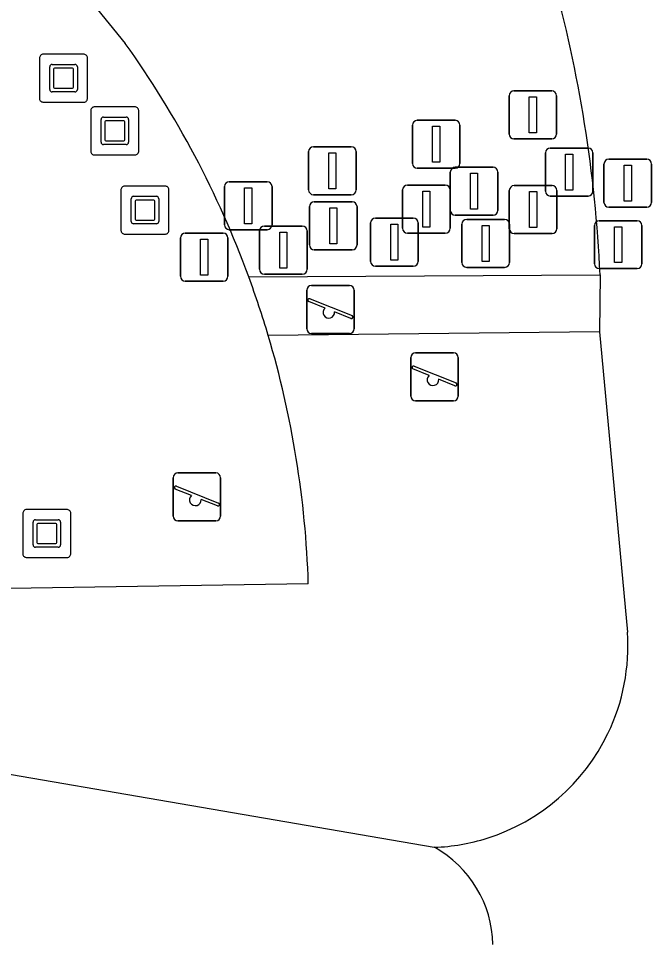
# Model space of a CAD drawing. Extents: x 156414 to 157775, y 382335 to 383765.
# Drawn here: x 157066.29 to 157079.49, y 382555.98 to 382575.28 of the extents above; entities that cross this region are included whole.
import ezdxf

# ---------------------------------------------------------------- set-up
doc = ezdxf.new("R2010")
doc.units = 0
for name, color, linetype in [('IMGEO_Afsluitpaal', 7, 'Continuous'), ('IMGEO_Berm_groen', 7, 'Continuous'), ('IMGEO_Groenvoorziening', 7, 'Continuous'), ('IMGEO_Kunstobject', 7, 'Continuous'), ('IMGEO_Speelvoorziening', 7, 'Continuous'), ('IMGEO_Terreindeel_zand', 7, 'Continuous')]:
    doc.layers.add(name, color=color, linetype=linetype)

msp = doc.modelspace()

# ---------------------------------------------------------------- linework, layer by layer
at = {"layer": 'IMGEO_Afsluitpaal'}
for p, q in [((157076.519, 382572.874), (157076.519, 382573.674)), ((157076.519, 382573.674), (157076.519, 382572.874)), ((157076.619, 382573.774), (157077.409, 382573.774)), ((157077.409, 382573.774), (157076.619, 382573.774)), ((157077.509, 382573.674), (157077.509, 382572.874)), ((157077.509, 382572.874), (157077.509, 382573.674)), ((157074.505, 382572.262), (157074.505, 382573.062)), ((157074.505, 382573.062), (157074.505, 382572.262)), ((157074.605, 382573.162), (157075.395, 382573.162)), ((157075.395, 382573.162), (157074.605, 382573.162)), ((157075.495, 382573.062), (157075.495, 382572.262)), ((157075.495, 382572.262), (157075.495, 382573.062)), ((157077.409, 382572.774), (157076.619, 382572.774)), ((157076.619, 382572.774), (157077.409, 382572.774)), ((157072.341, 382571.711), (157072.341, 382572.511)), ((157072.341, 382572.511), (157072.341, 382571.711)), ((157072.441, 382572.611), (157073.231, 382572.611)), ((157073.231, 382572.611), (157072.441, 382572.611)), ((157073.331, 382572.511), (157073.331, 382571.711)), ((157073.331, 382571.711), (157073.331, 382572.511)), ((157077.278, 382571.684), (157077.278, 382572.484)), ((157077.278, 382572.484), (157077.278, 382571.684)), ((157077.378, 382572.584), (157078.168, 382572.584)), ((157078.168, 382572.584), (157077.378, 382572.584)), ((157078.268, 382572.484), (157078.268, 382571.684)), ((157078.268, 382571.684), (157078.268, 382572.484)), ((157078.597, 382572.351), (157079.387, 382572.351)), ((157079.387, 382572.351), (157078.597, 382572.351)), ((157075.395, 382572.162), (157074.605, 382572.162)), ((157074.605, 382572.162), (157075.395, 382572.162)), ((157075.294, 382571.283), (157075.294, 382572.083)), ((157075.294, 382572.083), (157075.294, 382571.283)), ((157075.394, 382572.183), (157076.184, 382572.183)), ((157076.184, 382572.183), (157075.394, 382572.183)), ((157076.284, 382572.083), (157076.284, 382571.283)), ((157076.284, 382571.283), (157076.284, 382572.083)), ((157078.497, 382571.451), (157078.497, 382572.251)), ((157078.497, 382572.251), (157078.497, 382571.451)), ((157079.487, 382572.251), (157079.487, 382571.451)), ((157079.487, 382571.451), (157079.487, 382572.251)), ((157070.588, 382570.982), (157070.588, 382571.782)), ((157070.588, 382571.782), (157070.588, 382570.982)), ((157070.688, 382571.882), (157071.478, 382571.882)), ((157071.478, 382571.882), (157070.688, 382571.882)), ((157071.578, 382571.782), (157071.578, 382570.982)), ((157071.578, 382570.982), (157071.578, 382571.782)), ((157074.3, 382570.911), (157074.3, 382571.711)), ((157074.3, 382571.711), (157074.3, 382570.911)), ((157074.4, 382571.811), (157075.19, 382571.811)), ((157075.19, 382571.811), (157074.4, 382571.811)), ((157075.29, 382571.711), (157075.29, 382570.911)), ((157075.29, 382570.911), (157075.29, 382571.711)), ((157076.524, 382570.901), (157076.524, 382571.701)), ((157076.524, 382571.701), (157076.524, 382570.901)), ((157076.624, 382571.801), (157077.414, 382571.801)), ((157077.414, 382571.801), (157076.624, 382571.801)), ((157077.514, 382571.701), (157077.514, 382570.901)), ((157077.514, 382570.901), (157077.514, 382571.701)), ((157073.231, 382571.611), (157072.441, 382571.611)), ((157072.441, 382571.611), (157073.231, 382571.611)), ((157078.168, 382571.584), (157077.378, 382571.584)), ((157077.378, 382571.584), (157078.168, 382571.584)), ((157072.36, 382570.564), (157072.36, 382571.364)), ((157072.36, 382571.364), (157072.36, 382570.564)), ((157072.46, 382571.464), (157073.25, 382571.464)), ((157073.25, 382571.464), (157072.46, 382571.464)), ((157073.35, 382571.364), (157073.35, 382570.564)), ((157073.35, 382570.564), (157073.35, 382571.364)), ((157079.387, 382571.351), (157078.597, 382571.351)), ((157078.597, 382571.351), (157079.387, 382571.351)), ((157073.733, 382571.122), (157074.523, 382571.122)), ((157074.523, 382571.122), (157073.733, 382571.122)), ((157076.184, 382571.183), (157075.394, 382571.183)), ((157075.394, 382571.183), (157076.184, 382571.183)), ((157071.419, 382570.957), (157072.209, 382570.957)), ((157072.209, 382570.957), (157071.419, 382570.957)), ((157073.633, 382570.222), (157073.633, 382571.022)), ((157073.633, 382571.022), (157073.633, 382570.222)), ((157074.623, 382571.022), (157074.623, 382570.222)), ((157074.623, 382570.222), (157074.623, 382571.022)), ((157075.536, 382570.197), (157075.536, 382570.997)), ((157075.536, 382570.997), (157075.536, 382570.197)), ((157075.636, 382571.097), (157076.426, 382571.097)), ((157076.426, 382571.097), (157075.636, 382571.097)), ((157076.526, 382570.997), (157076.526, 382570.197)), ((157076.526, 382570.197), (157076.526, 382570.997)), ((157078.298, 382570.17), (157078.298, 382570.97)), ((157078.298, 382570.97), (157078.298, 382570.17)), ((157078.398, 382571.07), (157079.188, 382571.07)), ((157079.188, 382571.07), (157078.398, 382571.07)), ((157079.288, 382570.97), (157079.288, 382570.17)), ((157079.288, 382570.17), (157079.288, 382570.97)), ((157069.77, 382570.81), (157070.56, 382570.81)), ((157070.56, 382570.81), (157069.77, 382570.81)), ((157071.478, 382570.882), (157070.688, 382570.882)), ((157070.688, 382570.882), (157071.478, 382570.882)), ((157071.319, 382570.057), (157071.319, 382570.857)), ((157071.319, 382570.857), (157071.319, 382570.057)), ((157072.309, 382570.857), (157072.309, 382570.057)), ((157072.309, 382570.057), (157072.309, 382570.857)), ((157075.19, 382570.811), (157074.4, 382570.811)), ((157074.4, 382570.811), (157075.19, 382570.811)), ((157077.414, 382570.801), (157076.624, 382570.801)), ((157076.624, 382570.801), (157077.414, 382570.801)), ((157069.67, 382569.91), (157069.67, 382570.71)), ((157069.67, 382570.71), (157069.67, 382569.91)), ((157070.66, 382570.71), (157070.66, 382569.91)), ((157070.66, 382569.91), (157070.66, 382570.71)), ((157073.25, 382570.464), (157072.46, 382570.464)), ((157072.46, 382570.464), (157073.25, 382570.464)), ((157072.209, 382569.957), (157071.419, 382569.957)), ((157071.419, 382569.957), (157072.209, 382569.957)), ((157074.523, 382570.122), (157073.733, 382570.122)), ((157073.733, 382570.122), (157074.523, 382570.122)), ((157076.426, 382570.097), (157075.636, 382570.097)), ((157075.636, 382570.097), (157076.426, 382570.097)), ((157079.188, 382570.07), (157078.398, 382570.07)), ((157078.398, 382570.07), (157079.188, 382570.07)), ((157070.56, 382569.81), (157069.77, 382569.81)), ((157069.77, 382569.81), (157070.56, 382569.81))]:
    msp.add_line(p, q, dxfattribs=at)
for points in [[(157076.939, 382573.649), (157077.089, 382573.649), (157077.089, 382572.899), (157076.939, 382572.899), (157076.939, 382573.649)], [(157074.925, 382573.037), (157075.075, 382573.037), (157075.075, 382572.287), (157074.925, 382572.287), (157074.925, 382573.037)], [(157072.761, 382572.486), (157072.911, 382572.486), (157072.911, 382571.736), (157072.761, 382571.736), (157072.761, 382572.486)], [(157077.698, 382572.459), (157077.848, 382572.459), (157077.848, 382571.709), (157077.698, 382571.709), (157077.698, 382572.459)], [(157078.917, 382572.226), (157079.067, 382572.226), (157079.067, 382571.476), (157078.917, 382571.476), (157078.917, 382572.226)], [(157075.714, 382572.058), (157075.864, 382572.058), (157075.864, 382571.308), (157075.714, 382571.308), (157075.714, 382572.058)], [(157071.008, 382571.757), (157071.158, 382571.757), (157071.158, 382571.007), (157071.008, 382571.007), (157071.008, 382571.757)], [(157074.72, 382571.686), (157074.87, 382571.686), (157074.87, 382570.936), (157074.72, 382570.936), (157074.72, 382571.686)], [(157076.944, 382571.676), (157077.094, 382571.676), (157077.094, 382570.926), (157076.944, 382570.926), (157076.944, 382571.676)], [(157072.78, 382571.339), (157072.93, 382571.339), (157072.93, 382570.589), (157072.78, 382570.589), (157072.78, 382571.339)], [(157074.053, 382570.997), (157074.203, 382570.997), (157074.203, 382570.247), (157074.053, 382570.247), (157074.053, 382570.997)], [(157075.956, 382570.972), (157076.106, 382570.972), (157076.106, 382570.222), (157075.956, 382570.222), (157075.956, 382570.972)], [(157078.718, 382570.945), (157078.868, 382570.945), (157078.868, 382570.195), (157078.718, 382570.195), (157078.718, 382570.945)], [(157071.739, 382570.832), (157071.889, 382570.832), (157071.889, 382570.082), (157071.739, 382570.082), (157071.739, 382570.832)], [(157070.09, 382570.685), (157070.24, 382570.685), (157070.24, 382569.935), (157070.09, 382569.935), (157070.09, 382570.685)]]:
    msp.add_lwpolyline(points, dxfattribs=at)
for centre, start, end in [((157076.619, 382573.674), 90, 180), ((157076.619, 382573.674), 90, 180), ((157077.409, 382573.674), 0, 90), ((157077.409, 382573.674), 360, 90), ((157074.605, 382573.062), 90, 180), ((157074.605, 382573.062), 90, 180), ((157075.395, 382573.062), 0, 90), ((157075.395, 382573.062), 360, 90), ((157076.619, 382572.874), 180, 270), ((157076.619, 382572.874), 180, 270), ((157077.409, 382572.874), 270, 0), ((157077.409, 382572.874), 270, 0), ((157072.441, 382572.511), 90, 180), ((157072.441, 382572.511), 90, 180), ((157073.231, 382572.511), 0, 90), ((157073.231, 382572.511), 360, 90), ((157077.378, 382572.484), 90, 180), ((157077.378, 382572.484), 90, 180), ((157078.168, 382572.484), 0, 90), ((157078.168, 382572.484), 360, 90), ((157078.597, 382572.251), 90, 180), ((157078.597, 382572.251), 90, 180), ((157079.387, 382572.251), 0, 90), ((157079.387, 382572.251), 360, 90), ((157074.605, 382572.262), 180, 270), ((157074.605, 382572.262), 180, 270), ((157075.394, 382572.083), 90, 180), ((157075.394, 382572.083), 90, 180), ((157075.395, 382572.262), 270, 0), ((157075.395, 382572.262), 270, 0), ((157076.184, 382572.083), 0, 90), ((157076.184, 382572.083), 360, 90), ((157070.688, 382571.782), 90, 180), ((157070.688, 382571.782), 90, 180), ((157071.478, 382571.782), 0, 90), ((157071.478, 382571.782), 360, 90), ((157072.441, 382571.711), 180, 270), ((157072.441, 382571.711), 180, 270), ((157073.231, 382571.711), 270, 0), ((157073.231, 382571.711), 270, 0), ((157074.4, 382571.711), 90, 180), ((157074.4, 382571.711), 90, 180), ((157075.19, 382571.711), 0, 90), ((157075.19, 382571.711), 360, 90), ((157076.624, 382571.701), 90, 180), ((157076.624, 382571.701), 90, 180), ((157077.414, 382571.701), 0, 90), ((157077.414, 382571.701), 360, 90), ((157077.378, 382571.684), 180, 270), ((157077.378, 382571.684), 180, 270), ((157078.168, 382571.684), 270, 0), ((157078.168, 382571.684), 270, 0), ((157072.46, 382571.364), 90, 180), ((157072.46, 382571.364), 90, 180), ((157073.25, 382571.364), 0, 90), ((157073.25, 382571.364), 360, 90), ((157078.597, 382571.451), 180, 270), ((157078.597, 382571.451), 180, 270), ((157079.387, 382571.451), 270, 0), ((157079.387, 382571.451), 270, 0), ((157073.733, 382571.022), 90, 180), ((157073.733, 382571.022), 90, 180), ((157074.523, 382571.022), 0, 90), ((157074.523, 382571.022), 360, 90), ((157075.394, 382571.283), 180, 270), ((157075.394, 382571.283), 180, 270), ((157076.184, 382571.283), 270, 0), ((157076.184, 382571.283), 270, 0), ((157070.688, 382570.982), 180, 270), ((157070.688, 382570.982), 180, 270), ((157071.419, 382570.857), 90, 180), ((157071.419, 382570.857), 90, 180), ((157071.478, 382570.982), 270, 0), ((157071.478, 382570.982), 270, 0), ((157072.209, 382570.857), 0, 90), ((157072.209, 382570.857), 360, 90), ((157075.636, 382570.997), 90, 180), ((157075.636, 382570.997), 90, 180), ((157076.426, 382570.997), 0, 90), ((157076.426, 382570.997), 360, 90), ((157078.398, 382570.97), 90, 180), ((157078.398, 382570.97), 90, 180), ((157079.188, 382570.97), 0, 90), ((157079.188, 382570.97), 360, 90), ((157069.77, 382570.71), 90, 180), ((157069.77, 382570.71), 90, 180), ((157070.56, 382570.71), 0, 90), ((157070.56, 382570.71), 360, 90), ((157074.4, 382570.911), 180, 270), ((157074.4, 382570.911), 180, 270), ((157075.19, 382570.911), 270, 0), ((157075.19, 382570.911), 270, 0), ((157076.624, 382570.901), 180, 270), ((157076.624, 382570.901), 180, 270), ((157077.414, 382570.901), 270, 0), ((157077.414, 382570.901), 270, 0), ((157072.46, 382570.564), 180, 270), ((157072.46, 382570.564), 180, 270), ((157073.25, 382570.564), 270, 0), ((157073.25, 382570.564), 270, 0), ((157073.733, 382570.222), 180, 270), ((157073.733, 382570.222), 180, 270), ((157074.523, 382570.222), 270, 0), ((157074.523, 382570.222), 270, 0), ((157075.636, 382570.197), 180, 270), ((157075.636, 382570.197), 180, 270), ((157076.426, 382570.197), 270, 0), ((157076.426, 382570.197), 270, 0), ((157078.398, 382570.17), 180, 270), ((157078.398, 382570.17), 180, 270), ((157079.188, 382570.17), 270, 0), ((157079.188, 382570.17), 270, 0), ((157071.419, 382570.057), 180, 270), ((157071.419, 382570.057), 180, 270), ((157072.209, 382570.057), 270, 0), ((157072.209, 382570.057), 270, 0), ((157069.77, 382569.91), 180, 270), ((157069.77, 382569.91), 180, 270), ((157070.56, 382569.91), 270, 0), ((157070.56, 382569.91), 270, 0)]:
    msp.add_arc(centre, 0.1, start, end, dxfattribs=at)
at = {"layer": 'IMGEO_Berm_groen'}
msp.add_lwpolyline([(157074.961, 382558.008), (157060.161, 382560.549)], dxfattribs=at)
msp.add_arc((157073.817, 382555.939), 2.365, 1.0806, 61.0599, dxfattribs=at)
at = {"layer": 'IMGEO_Groenvoorziening'}
for points in [[(157067.517, 382575.999), (157068.519, 382574.765)], [(157071.093, 382569.901), (157078.416, 382569.94)], [(157078.416, 382569.94), (157078.401, 382568.75)], [(157078.401, 382568.75), (157071.5, 382568.675)], [(157078.401, 382568.75), (157078.985, 382562.493)], [(157072.334, 382563.503), (157062.998, 382563.356), (157059.718, 382563.318)]]:
    msp.add_lwpolyline(points, dxfattribs=at)
for centre, radius, start, end in [((157050.205, 382568.641), 28.241, 2.637, 15.4985), ((157051.951, 382562.884), 20.387, 20.1311, 35.644), ((157051.862, 382562.855), 20.483, 1.8129, 16.5076), ((157074.801, 382562.201), 4.194, 334.293, 3.9863), ((157074.801, 382562.198), 4.192, 287.5312, 334.3357), ((157074.8, 382562.195), 4.19, 272.1961, 287.5531)]:
    msp.add_arc(centre, radius, start, end, dxfattribs=at)
at = {"layer": 'IMGEO_Kunstobject'}
for p, q in [((157066.733, 382574.456), (157066.733, 382573.615)), ((157066.733, 382574.456), (157066.733, 382573.615)), ((157067.649, 382574.54), (157066.808, 382574.54)), ((157067.649, 382574.54), (157066.808, 382574.54)), ((157067.733, 382573.624), (157067.733, 382574.465)), ((157067.733, 382573.624), (157067.733, 382574.465)), ((157066.947, 382573.804), (157066.947, 382574.278)), ((157066.997, 382574.328), (157067.471, 382574.328)), ((157067.027, 382574.228), (157067.027, 382573.854)), ((157067.421, 382574.248), (157067.047, 382574.248)), ((157067.441, 382573.854), (157067.441, 382574.228)), ((157067.521, 382574.278), (157067.521, 382573.804)), ((157067.047, 382573.834), (157067.421, 382573.834)), ((157067.471, 382573.754), (157066.997, 382573.754)), ((157066.817, 382573.54), (157067.658, 382573.54)), ((157066.817, 382573.54), (157067.658, 382573.54)), ((157068.716, 382573.441), (157067.875, 382573.441)), ((157068.716, 382573.441), (157067.875, 382573.441)), ((157067.8, 382573.357), (157067.8, 382572.516)), ((157067.8, 382573.357), (157067.8, 382572.516)), ((157068.8, 382572.525), (157068.8, 382573.366)), ((157068.8, 382572.525), (157068.8, 382573.366)), ((157068.014, 382572.705), (157068.014, 382573.179)), ((157068.064, 382573.229), (157068.538, 382573.229)), ((157068.094, 382573.129), (157068.094, 382572.755)), ((157068.488, 382573.149), (157068.114, 382573.149)), ((157068.508, 382572.755), (157068.508, 382573.129)), ((157068.588, 382573.179), (157068.588, 382572.705)), ((157068.538, 382572.655), (157068.064, 382572.655)), ((157068.114, 382572.735), (157068.488, 382572.735)), ((157067.884, 382572.441), (157068.725, 382572.441)), ((157067.884, 382572.441), (157068.725, 382572.441)), ((157068.43, 382571.706), (157068.43, 382570.865)), ((157068.43, 382571.706), (157068.43, 382570.865)), ((157069.346, 382571.79), (157068.505, 382571.79)), ((157069.346, 382571.79), (157068.505, 382571.79)), ((157069.43, 382570.874), (157069.43, 382571.715)), ((157069.43, 382570.874), (157069.43, 382571.715)), ((157068.644, 382571.054), (157068.644, 382571.528)), ((157068.694, 382571.578), (157069.168, 382571.578)), ((157069.118, 382571.498), (157068.744, 382571.498)), ((157069.218, 382571.528), (157069.218, 382571.054)), ((157068.724, 382571.478), (157068.724, 382571.104)), ((157069.138, 382571.104), (157069.138, 382571.478)), ((157069.168, 382571.004), (157068.694, 382571.004)), ((157068.744, 382571.084), (157069.118, 382571.084)), ((157068.514, 382570.79), (157069.355, 382570.79)), ((157068.514, 382570.79), (157069.355, 382570.79)), ((157066.385, 382564.965), (157066.385, 382564.124)), ((157066.385, 382564.965), (157066.385, 382564.124)), ((157067.301, 382565.049), (157066.46, 382565.049)), ((157067.301, 382565.049), (157066.46, 382565.049)), ((157067.385, 382564.133), (157067.385, 382564.974)), ((157067.385, 382564.133), (157067.385, 382564.974)), ((157066.599, 382564.313), (157066.599, 382564.787)), ((157066.649, 382564.837), (157067.123, 382564.837)), ((157067.073, 382564.757), (157066.699, 382564.757)), ((157067.173, 382564.787), (157067.173, 382564.313)), ((157066.679, 382564.737), (157066.679, 382564.363)), ((157067.093, 382564.363), (157067.093, 382564.737)), ((157067.123, 382564.263), (157066.649, 382564.263)), ((157066.699, 382564.343), (157067.073, 382564.343)), ((157066.469, 382564.049), (157067.31, 382564.049)), ((157066.469, 382564.049), (157067.31, 382564.049))]:
    msp.add_line(p, q, dxfattribs=at)
for centre, radius, start, end in [((157066.811, 382574.462), 0.0779, 92.4484, 184.2845), ((157066.811, 382574.462), 0.0779, 92.4484, 184.2845), ((157067.655, 382574.462), 0.0779, 2.4484, 94.2845), ((157067.655, 382574.462), 0.0779, 2.4484, 94.2845), ((157066.997, 382574.278), 0.05, 90, 180), ((157067.047, 382574.228), 0.02, 90, 180), ((157067.421, 382574.228), 0.02, 360, 90), ((157067.471, 382574.278), 0.05, 360, 90), ((157067.047, 382573.854), 0.02, 180, 270), ((157067.421, 382573.854), 0.02, 270, 0), ((157066.997, 382573.804), 0.05, 180, 270), ((157067.471, 382573.804), 0.05, 270, 0), ((157067.655, 382573.618), 0.0779, 272.4484, 4.2845), ((157067.655, 382573.618), 0.0779, 272.4484, 4.2845), ((157066.811, 382573.618), 0.0779, 182.4484, 274.2845), ((157066.811, 382573.618), 0.0779, 182.4484, 274.2845), ((157067.878, 382573.363), 0.0779, 92.4484, 184.2845), ((157067.878, 382573.363), 0.0779, 92.4484, 184.2845), ((157068.722, 382573.363), 0.0779, 2.4484, 94.2845), ((157068.722, 382573.363), 0.0779, 2.4484, 94.2845), ((157068.064, 382573.179), 0.05, 90, 180), ((157068.114, 382573.129), 0.02, 90, 180), ((157068.488, 382573.129), 0.02, 360, 90), ((157068.538, 382573.179), 0.05, 360, 90), ((157068.064, 382572.705), 0.05, 180, 270), ((157068.114, 382572.755), 0.02, 180, 270), ((157068.488, 382572.755), 0.02, 270, 0), ((157068.538, 382572.705), 0.05, 270, 0), ((157067.878, 382572.519), 0.0779, 182.4484, 274.2845), ((157067.878, 382572.519), 0.0779, 182.4484, 274.2845), ((157068.722, 382572.519), 0.0779, 272.4484, 4.2845), ((157068.722, 382572.519), 0.0779, 272.4484, 4.2845), ((157068.508, 382571.712), 0.0779, 92.4484, 184.2845), ((157068.508, 382571.712), 0.0779, 92.4484, 184.2845), ((157069.352, 382571.712), 0.0779, 2.4484, 94.2845), ((157069.352, 382571.712), 0.0779, 2.4484, 94.2845), ((157068.694, 382571.528), 0.05, 90, 180), ((157068.744, 382571.478), 0.02, 90, 180), ((157069.118, 382571.478), 0.02, 360, 90), ((157069.168, 382571.528), 0.05, 360, 90), ((157068.694, 382571.054), 0.05, 180, 270), ((157068.744, 382571.104), 0.02, 180, 270), ((157069.118, 382571.104), 0.02, 270, 0), ((157069.168, 382571.054), 0.05, 270, 0), ((157068.508, 382570.868), 0.0779, 182.4484, 274.2845), ((157068.508, 382570.868), 0.0779, 182.4484, 274.2845), ((157069.352, 382570.868), 0.0779, 272.4484, 4.2845), ((157069.352, 382570.868), 0.0779, 272.4484, 4.2845), ((157066.463, 382564.971), 0.0779, 92.4484, 184.2845), ((157066.463, 382564.971), 0.0779, 92.4484, 184.2845), ((157067.307, 382564.971), 0.0779, 2.4484, 94.2845), ((157067.307, 382564.971), 0.0779, 2.4484, 94.2845), ((157066.649, 382564.787), 0.05, 90, 180), ((157066.699, 382564.737), 0.02, 90, 180), ((157067.073, 382564.737), 0.02, 360, 90), ((157067.123, 382564.787), 0.05, 360, 90), ((157066.699, 382564.363), 0.02, 180, 270), ((157067.073, 382564.363), 0.02, 270, 0), ((157066.649, 382564.313), 0.05, 180, 270), ((157067.123, 382564.313), 0.05, 270, 0), ((157066.463, 382564.127), 0.0779, 182.4484, 274.2845), ((157066.463, 382564.127), 0.0779, 182.4484, 274.2845), ((157067.307, 382564.127), 0.0779, 272.4484, 4.2845), ((157067.307, 382564.127), 0.0779, 272.4484, 4.2845)]:
    msp.add_arc(centre, radius, start, end, dxfattribs=at)
at = {"layer": 'IMGEO_Speelvoorziening'}
for p, q in [((157072.301, 382568.819), (157072.301, 382569.619)), ((157072.301, 382569.619), (157072.301, 382568.819)), ((157072.401, 382569.719), (157073.191, 382569.719)), ((157073.191, 382569.719), (157072.401, 382569.719)), ((157073.291, 382569.619), (157073.291, 382568.819)), ((157073.291, 382568.819), (157073.291, 382569.619)), ((157072.684, 382569.247), (157072.345, 382569.384)), ((157072.37, 382569.444), (157073.246, 382569.091)), ((157073.222, 382569.031), (157072.882, 382569.168)), ((157073.191, 382568.719), (157072.401, 382568.719)), ((157072.401, 382568.719), (157073.191, 382568.719)), ((157074.57, 382568.315), (157075.36, 382568.315)), ((157075.36, 382568.315), (157074.57, 382568.315)), ((157074.47, 382567.415), (157074.47, 382568.215)), ((157074.47, 382568.215), (157074.47, 382567.415)), ((157074.539, 382568.04), (157075.415, 382567.687)), ((157075.46, 382568.215), (157075.46, 382567.415)), ((157075.46, 382567.415), (157075.46, 382568.215)), ((157074.853, 382567.843), (157074.514, 382567.98)), ((157075.391, 382567.627), (157075.051, 382567.764)), ((157075.36, 382567.315), (157074.57, 382567.315)), ((157074.57, 382567.315), (157075.36, 382567.315)), ((157069.518, 382564.912), (157069.518, 382565.712)), ((157069.518, 382565.712), (157069.518, 382564.912)), ((157069.618, 382565.812), (157070.408, 382565.812)), ((157070.408, 382565.812), (157069.618, 382565.812)), ((157070.508, 382565.712), (157070.508, 382564.912)), ((157070.508, 382564.912), (157070.508, 382565.712)), ((157069.587, 382565.537), (157070.463, 382565.184)), ((157069.901, 382565.34), (157069.562, 382565.477)), ((157070.439, 382565.124), (157070.099, 382565.261)), ((157070.408, 382564.812), (157069.618, 382564.812)), ((157069.618, 382564.812), (157070.408, 382564.812))]:
    msp.add_line(p, q, dxfattribs=at)
for centre, radius, start, end in [((157072.401, 382569.619), 0.1, 90, 180), ((157072.401, 382569.619), 0.1, 90, 180), ((157073.191, 382569.619), 0.1, 0, 90), ((157073.191, 382569.619), 0.1, 360, 90), ((157072.358, 382569.414), 0.0327, 68.078, 248.078), ((157072.763, 382569.157), 0.12, 130.9928, 5.1632), ((157073.234, 382569.061), 0.0327, 248.078, 68.078), ((157072.401, 382568.819), 0.1, 180, 270), ((157072.401, 382568.819), 0.1, 180, 270), ((157073.191, 382568.819), 0.1, 270, 0), ((157073.191, 382568.819), 0.1, 270, 0), ((157074.57, 382568.215), 0.1, 90, 180), ((157074.57, 382568.215), 0.1, 90, 180), ((157075.36, 382568.215), 0.1, 0, 90), ((157075.36, 382568.215), 0.1, 360, 90), ((157074.527, 382568.01), 0.0327, 68.078, 248.078), ((157074.932, 382567.753), 0.12, 130.9928, 5.1632), ((157075.403, 382567.657), 0.0327, 248.078, 68.078), ((157074.57, 382567.415), 0.1, 180, 270), ((157074.57, 382567.415), 0.1, 180, 270), ((157075.36, 382567.415), 0.1, 270, 0), ((157075.36, 382567.415), 0.1, 270, 0), ((157069.618, 382565.712), 0.1, 90, 180), ((157069.618, 382565.712), 0.1, 90, 180), ((157070.408, 382565.712), 0.1, 0, 90), ((157070.408, 382565.712), 0.1, 360, 90), ((157069.575, 382565.507), 0.0327, 68.078, 248.078), ((157069.98, 382565.25), 0.12, 130.9928, 5.1632), ((157070.451, 382565.154), 0.0327, 248.078, 68.078), ((157069.618, 382564.912), 0.1, 180, 270), ((157069.618, 382564.912), 0.1, 180, 270), ((157070.408, 382564.912), 0.1, 270, 0), ((157070.408, 382564.912), 0.1, 270, 0)]:
    msp.add_arc(centre, radius, start, end, dxfattribs=at)
at = {"layer": 'IMGEO_Terreindeel_zand'}
msp.add_arc((157051.798, 382562.815), 20.555, 16.5641, 20.1655, dxfattribs=at)

doc.saveas('drawing.dxf')
